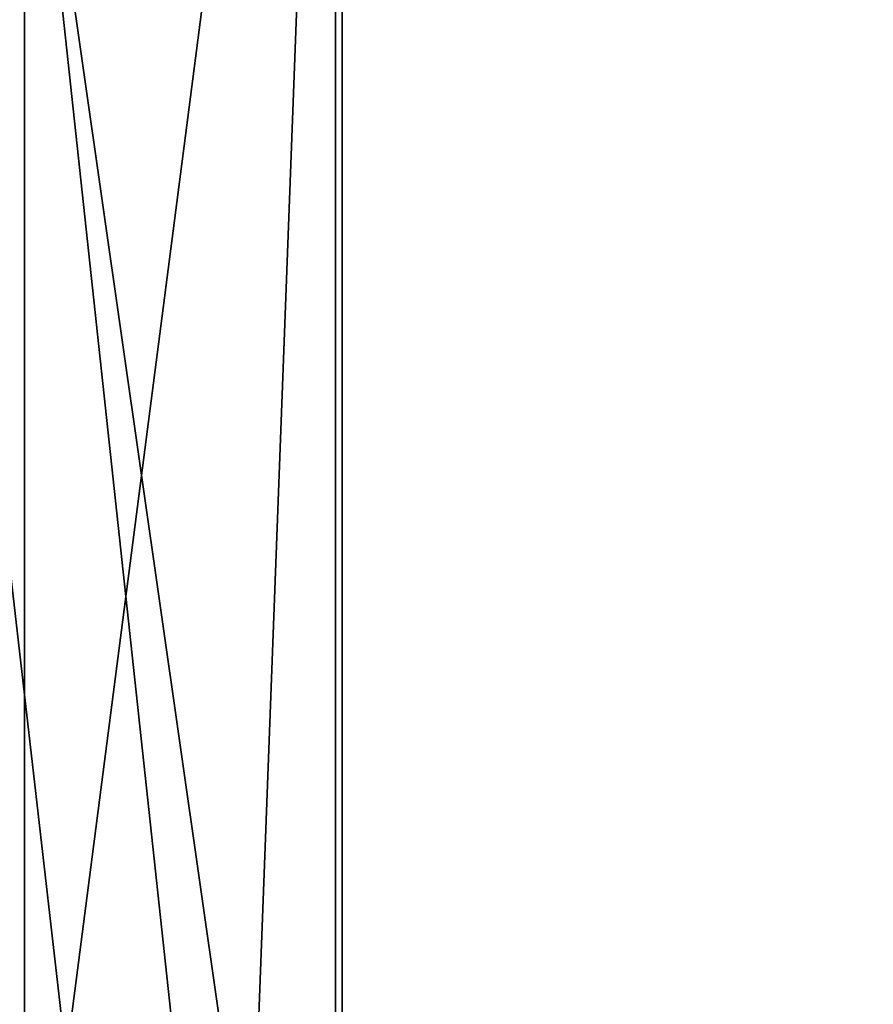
# Model space of a CAD drawing. Header units: millimetres. Extents: x -490 to 6690, y -115 to 132.
# Tile 281 of 656: x 1137 to 1169, y 35 to 72. Entities that reach past the tile are written whole.
import ezdxf

# ---------------------------------------------------------------- set-up
doc = ezdxf.new("R2010")
doc.units = ezdxf.units.MM
doc.layers.add('151', color=7, linetype='Continuous', true_color=0xffffff)

# ---------------------------------------------------------------- blocks, each defined once
blk = doc.blocks.new('UG_SURFACE_002')
at = {"layer": '151', "color": 252, "linetype": 'Continuous', "lineweight": 35}
for points in [[(2040, -6.2, 2202), (2040, 113.2, 2202), (960, 113.2, 2202), (960, -6.2, 2202)], [(1110, -6.2, 2052), (1110, 113.2, 2052), (1890, 113.2, 2052), (1890, -6.2, 2052)]]:
    blk.add_3dface(points, dxfattribs=at)
blk = doc.blocks.new('UG_SURFACE_140')
at = {"layer": '151', "color": 254, "linetype": 'Continuous', "lineweight": 35}
for points in [[(1148.75, 4, 2008.25), (1148.75, 111.75, 2008.25), (1137, 111.75, 2020), (1137, 86, 2020)], [(1148.75, 111.75, -8), (1137, 21, -8), (1137, 86, -8)], [(1137, 21, -8), (1148.75, 111.75, -8), (1145, 12, -8), (1141, 12, -8)], [(1148.75, 111.75, -8), (1148.75, 4, -8), (1145, 4, -8), (1145, 12, -8)], [(1148.75, 111.75, 2008.25), (1148.75, 4, 2008.25), (1148.75, 4, -8), (1148.75, 111.75, -8)], [(1137, 86, 2020), (1132.5, 86, 2024.5), (1132.5, 21, 2024.5), (1137, 21, 2020)], [(1132.5, 86, -8), (1137, 86, -8), (1137, 21, -8), (1132.5, 21, -8)], [(1148.75, 4, 2008.25), (1137, 86, 2020), (1145, 12, 2012)], [(1137, 21, 2020), (1141, 12, 2016), (1145, 12, 2012), (1137, 86, 2020)]]:
    blk.add_3dface(points, dxfattribs=at)
blk = doc.blocks.new('UG_SURFACE_142')
at = {"layer": '151', "color": 7, "linetype": 'Continuous', "lineweight": 35}
for points in [[(1148.75, 111.75, 2008.25), (1148.75, 4, 2008.25), (1149, 4, 2008), (1149, 111.75, 2008)], [(1149, 111.75, -8), (1149, 4, -8), (1148.75, 4, -8), (1148.75, 111.75, -8)], [(1148.75, 4, 2008.25), (1148.75, 111.75, 2008.25), (1148.75, 111.75, -8), (1148.75, 4, -8)], [(1149, 4, -8), (1149, 111.75, -8), (1149, 111.75, 2008), (1149, 4, 2008)]]:
    blk.add_3dface(points, dxfattribs=at)
blk = doc.blocks.new('UG_SURFACE_143')
at = {"layer": '151', "color": 254, "linetype": 'Continuous', "lineweight": 35}
for points in [[(1873.25, 111.75, 2030.25), (1126.75, 111.75, 2030.25), (1126.75, -10, 2030.25), (1873.25, -10, 2030.25)], [(1137, 86, 2020), (1137, 111.75, 2020), (1148.75, 111.75, 2008.25), (1148.75, 4, 2008.25)], [(1851.25, 111.75, 2008.25), (1851.25, 4, 2008.25), (1148.75, 4, 2008.25), (1148.75, 111.75, 2008.25)], [(1137, 21, 2020), (1132.5, 86, 2024.5), (1141, 12, 2016)], [(1145, 12, 2012), (1141, 12, 2016), (1132.5, 86, 2024.5), (1137, 86, 2020)], [(1137, 21, 2020), (1132.5, 21, 2024.5), (1132.5, 86, 2024.5)], [(1145, 12, 2012), (1137, 86, 2020), (1148.75, 4, 2008.25)]]:
    blk.add_3dface(points, dxfattribs=at)
blk = doc.blocks.new('UG_SURFACE_144')
at = {"layer": '151', "color": 7, "linetype": 'Continuous', "lineweight": 35}
for points in [[(1851.25, 4, 2008.25), (1851.25, 111.75, 2008.25), (1148.75, 111.75, 2008.25), (1148.75, 4, 2008.25)], [(1149, 111.75, 2008), (1149, 4, 2008), (1148.75, 4, 2008.25), (1148.75, 111.75, 2008.25)], [(1149, 4, 2008), (1149, 111.75, 2008), (1851, 111.75, 2008), (1851, 4, 2008)]]:
    blk.add_3dface(points, dxfattribs=at)

msp = doc.modelspace()

# ---------------------------------------------------------------- linework, layer by layer
at = {"layer": '151', "color": 253, "linetype": 'Continuous', "lineweight": -3}
for p, q in [((1148.75, 4, 2008.25), (1148.75, 111.75, 2008.25)), ((1148.75, 111.75, 2008.25), (1148.75, 4, 2008.25)), ((1148.75, 111.75, 2008.25), (1148.75, 4, 2008.25)), ((1148.75, 4, -8), (1148.75, 111.75, -8)), ((1148.75, 4, 2008.25), (1148.75, 111.75, 2008.25)), ((1148.75, 111.75, -8), (1148.75, 4, -8)), ((1149, 4, -8), (1149, 111.75, -8)), ((1149, 4, 2008), (1149, 111.75, 2008)), ((1149, 4, 2008), (1149, 111.75, 2008))]:
    msp.add_line(p, q, dxfattribs=at)

# ---------------------------------------------------------------- block references
for name in ['UG_SURFACE_142', 'UG_SURFACE_144', 'UG_SURFACE_002', 'UG_SURFACE_140', 'UG_SURFACE_143']:
    msp.add_blockref(name, (0, 0), dxfattribs=at)

doc.saveas('drawing.dxf')
